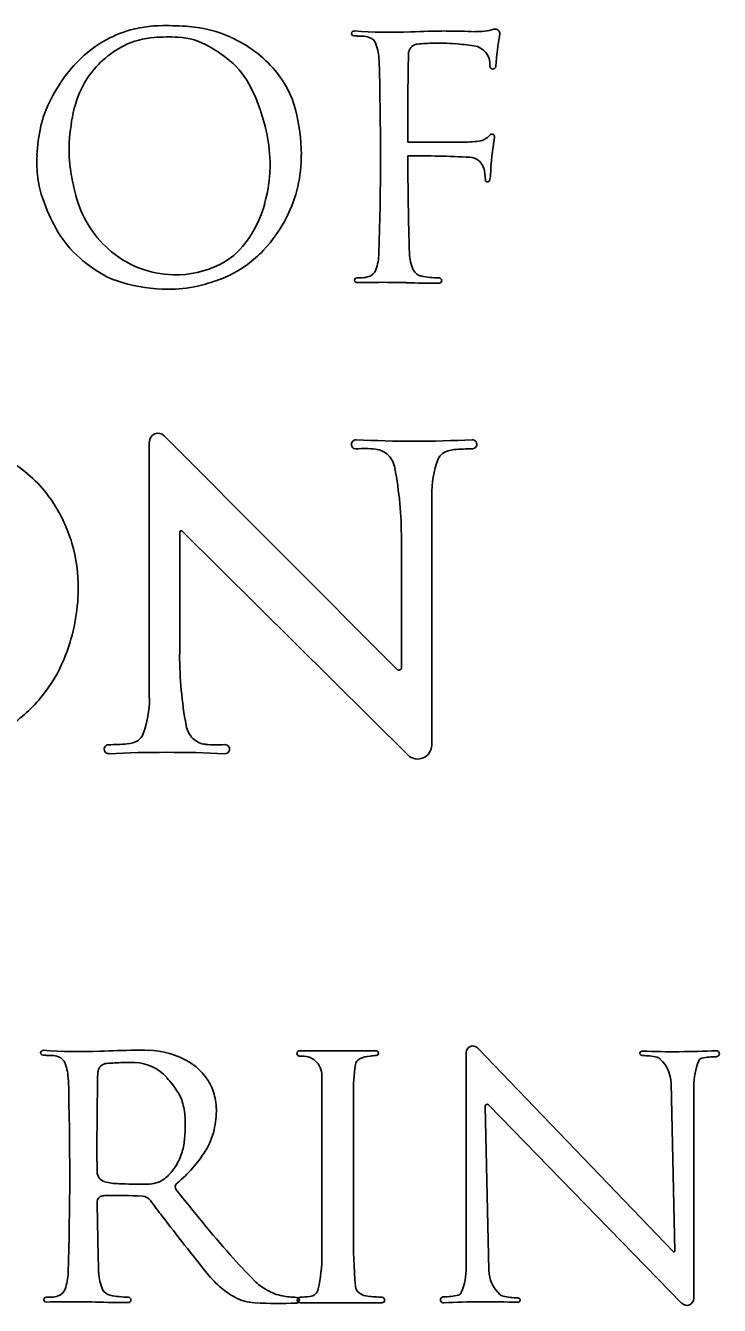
# Model space of a CAD drawing. Extents: x -21.1 to 50.3, y -4.9 to 22.1.
# Drawn here: x 29.75 to 30.389, y 5.895 to 7.074 of the extents above; entities that cross this region are included whole.
import ezdxf

# ---------------------------------------------------------------- set-up
doc = ezdxf.new("R2010")
doc.units = 0
doc.layers.add('SH_Text', color=7, linetype='Continuous')

msp = doc.modelspace()

# ---------------------------------------------------------------- linework, layer by layer
at = {"layer": 'SH_Text'}
for p, q in [((29.7678, 6.9948), (29.7678, 6.9948)), ((29.8638, 6.4549), (29.8638, 6.6907)), ((29.8776, 6.6964), (30.0924, 6.4811)), ((30.1241, 6.6412), (30.1241, 6.4114)), ((29.8918, 6.6074), (29.8918, 6.495)), ((30.1022, 6.4023), (29.8942, 6.6084)), ((30.0962, 6.4826), (30.0962, 6.6011)), ((30.0729, 6.1297), (30.0024, 6.1297)), ((30.156, 6.1281), (30.156, 5.9302)), ((30.3467, 5.9447), (30.1664, 6.1323)), ((30.0229, 6.1069), (30.0229, 5.941)), ((30.3448, 6.0998), (30.3482, 5.9454)), ((30.0519, 5.9627), (30.0519, 6.0897)), ((30.3657, 5.9014), (30.3657, 6.097)), ((30.1768, 5.9274), (30.1735, 6.0787)), ((30.1764, 6.0799), (30.3548, 5.8969)), ((29.8156, 6.0179), (29.8156, 6.0275)), ((29.8158, 5.9908), (29.8158, 5.9908)), ((29.7687, 5.8982), (29.7687, 5.8982)), ((30.0028, 5.8973), (30.0781, 5.8973))]:
    msp.add_line(p, q, dxfattribs=at)
for centre, radius, start, end in [((29.8746, 6.9677), 0.1064, 107.613, 135.2994), ((29.8764, 6.9621), 0.1123, 90.0889, 107.613), ((29.8767, 6.7628), 0.3116, 85.6243, 90.0889), ((29.8916, 6.9583), 0.1155, 65.7405, 85.6243), ((30.0524, 7.0671), 0.00228, 85.6429, 267.986), ((30.056, 7.1715), 0.1067, 267.986, 269.6056), ((30.0857, 7.5045), 0.4363, 265.6429, 272.4818), ((30.0542, 6.9036), 0.1612, 87.8585, 89.6056), ((30.0594, 7.043), 0.0217, 70.7604, 87.8585), ((30.1491, 6.0422), 1.0273, 90.6415, 92.4818), ((30.142, 6.6764), 0.393, 86.7596, 90.6415), ((30.1669, 7.1173), 0.0485, 266.7596, 287.419), ((30.1827, 7.067), 0.00418, 350.1932, 107.419), ((30.4848, 7.0148), 0.3024, 170.1932, 175.8069), ((29.8798, 6.9776), 0.0876, 116.7026, 147.5385), ((29.8729, 6.9913), 0.0723, 93.5922, 116.7026), ((29.8816, 6.8527), 0.2112, 87.6816, 93.5922), ((29.8876, 7.0013), 0.0624, 59.809, 87.6816), ((29.8467, 6.9311), 0.1436, 52.0865, 59.809), ((29.8915, 6.9579), 0.1159, 40.354, 65.7405), ((30.0632, 7.0539), 0.0102, 19.7623, 70.7604), ((30.0265, 7.0407), 0.0491, 1.7776, 19.7623), ((30.1118, 7.0484), 0.00901, 94.329, 166.7992), ((30.1378, 6.7054), 0.353, 91.9186, 94.329), ((30.1313, 6.8997), 0.1586, 84.8974, 91.9186), ((30.1014, 6.5646), 0.4951, 82.8496, 84.8974), ((30.1609, 7.039), 0.0169, 354.4676, 82.8496), ((29.9, 6.9426), 0.1421, 135.2994, 157.2066), ((29.8852, 6.9805), 0.0811, 29.7562, 52.0865), ((27.1195, 6.9561), 2.9574, 358.2224, 1.6678), ((33.9103, 6.973), 3.8083, 178.862, 180.092), ((30.1118, 7.0484), 0.00901, 166.7992, 178.862), ((29.911, 6.9745), 0.0903, 14.436, 40.354), ((30.1805, 7.0371), 0.00275, 174.4676, 355.814), ((29.8798, 6.9776), 0.0876, 147.5385, 165.5071), ((29.8539, 6.9626), 0.117, 20.2973, 29.7562), ((29.8459, 6.9639), 0.084, 158.442, 167.8164), ((29.9, 6.9426), 0.1421, 157.2066, 158.442), ((29.9642, 6.9575), 0.1744, 167.8795, 178.2857), ((29.9235, 6.9663), 0.1328, 165.5071, 167.8795), ((29.7516, 6.9248), 0.2262, 13.7527, 20.2973), ((29.8293, 6.9535), 0.1747, 0.6253, 14.436), ((29.9325, 6.9453), 0.1726, 167.8164, 176.8679), ((29.8402, 6.9465), 0.1349, 1.1426, 13.7527), ((30.166, 6.9828), 0.0149, 276.9085, 321.2725), ((30.1796, 6.9719), 0.0025, 349.4309, 141.2725), ((30.4087, 6.9292), 0.2305, 169.4309, 178.1882), ((29.9099, 6.9592), 0.1201, 178.2857, 190.5998), ((30.0008, 70.0267), 63.0599, 270.092005, 270.136322), ((30.1505, 7.1107), 0.1438, 270.1363, 276.9085), ((29.872, 6.9486), 0.1119, 176.8679, 187.4835), ((29.8409, 6.9465), 0.1342, 344.2873, 1.1426), ((29.8799, 6.9541), 0.124, 333.1433, 0.6253), ((33.9103, 6.973), 3.8083, 180.2792, 181.6334), ((30.1067, 5.8974), 1.057, 87.1452, 90.2477), ((30.1586, 6.9391), 0.014, 16.8614, 87.1452), ((30.0751, 6.9901), 0.2882, 190.5998, 194.5022), ((30.1374, 6.9327), 0.0362, 359.2549, 16.8614), ((30.162, 6.937), 0.0163, 340.6106, 358.1882), ((29.857, 6.9466), 0.0968, 187.4835, 199.5864), ((30.1755, 6.9322), 0.00196, 179.2549, 340.6106), ((29.9397, 6.976), 0.1846, 199.5864, 208.6065), ((29.8932, 6.943), 0.1003, 194.5022, 227.8932), ((29.8632, 6.9402), 0.1111, 323.2967, 344.2873), ((29.8653, 6.9355), 0.0999, 208.6065, 229.3453), ((29.8726, 6.9578), 0.1322, 316.7511, 333.1433), ((29.888, 6.9373), 0.0926, 227.8932, 268.7516), ((29.8998, 6.9129), 0.0654, 296.3448, 323.2967), ((29.8905, 6.9409), 0.1076, 306.2827, 316.7511), ((30.0264, 6.8659), 0.0491, 340.2377, 358.2224), ((30.142, 6.8655), 0.0384, 181.6334, 205.2525), ((29.8921, 6.9666), 0.141, 229.3453, 237.7571), ((29.888, 6.9367), 0.092, 268.7516, 296.3448), ((29.893, 6.9376), 0.1035, 289.5494, 306.2827), ((29.8617, 6.9185), 0.0841, 237.7571, 254.2366), ((30.0551, 6.8397), 0.00217, 90.3944, 271.2943), ((30.054, 7.0031), 0.1612, 270.3944, 272.1415), ((30.0592, 6.8637), 0.0217, 272.1415, 289.2396), ((30.063, 6.8528), 0.0102, 289.2396, 340.2377), ((30.1162, 6.8533), 0.00988, 205.2525, 258.54), ((30.1317, 6.9296), 0.0877, 258.54, 269.5198), ((30.1309, 6.8394), 0.00247, 269.9476, 89.5198), ((29.8836, 6.9961), 0.1647, 254.2366, 269.1033), ((29.8828, 6.9424), 0.111, 269.1033, 283.3048), ((29.8658, 7.0141), 0.1847, 283.3048, 289.5494), ((30.0807, 5.7061), 1.1317, 89.661, 91.2938), ((30.0847, 6.3766), 0.4612, 88.0337, 89.661), ((30.1318, 7.747), 0.9101, 268.0337, 269.9476), ((29.8719, 6.6907), 0.00808, 44.9226, 180), ((30.0543, 6.6885), 0.00418, 87.2578, 273.9158), ((30.108, 7.8086), 1.1172, 267.2578, 272.7422), ((30.1616, 6.6885), 0.00413, 270.2807, 92.7422), ((30.0621, 6.5742), 0.1104, 84.7112, 93.9158), ((30.0706, 6.6653), 0.0188, 44.6622, 84.7112), ((30.0679, 6.6627), 0.0226, 10.4886, 44.6622), ((30.1399, 6.6713), 0.0105, 121.0781, 160.0072), ((30.1466, 6.6602), 0.0235, 94.7322, 121.0781), ((30.1627, 6.4657), 0.2187, 90.2807, 94.7322), ((29.6695, 6.5648), 0.1267, 33.5981, 57.0392), ((29.7352, 6.6011), 0.361, 0, 10.4886), ((30.2229, 6.6412), 0.0988, 160.0072, 180), ((29.6598, 6.5584), 0.1382, 16.3589, 33.5981), ((29.8932, 6.6074), 0.00143, 45.2517, 180), ((29.654, 6.5567), 0.1443, 359.3686, 16.3589), ((29.624, 6.557), 0.1743, 338.9088, 359.3686), ((29.6539, 6.5455), 0.1423, 323.6649, 338.9088), ((30.2527, 6.495), 0.361, 180, 190.4886), ((30.094, 6.4826), 0.0022, 224.9226, 0), ((29.658, 6.5425), 0.1372, 305.7618, 323.6649), ((29.7651, 6.4549), 0.0988, 340.0072, 0), ((29.92, 6.4334), 0.0226, 190.4886, 224.6622), ((29.848, 6.4247), 0.0105, 301.0781, 340.0072), ((29.9173, 6.4308), 0.0188, 224.6622, 264.7112), ((29.8263, 6.4076), 0.00413, 90.2807, 272.7422), ((29.8252, 6.6304), 0.2187, 270.2807, 274.7322), ((29.8799, 5.2875), 1.1172, 87.2578, 92.7422), ((29.8413, 6.4358), 0.0235, 274.7322, 301.0781), ((29.9258, 6.5219), 0.1104, 264.7112, 273.9158), ((29.9336, 6.4076), 0.00418, 267.2578, 93.9158), ((30.1112, 6.4114), 0.0129, 225.2517, 0), ((30.162, 6.1281), 0.00603, 43.8796, 180), ((29.7659, 6.1278), 0.00228, 85.6429, 267.986), ((29.7695, 6.2322), 0.1067, 267.986, 269.6056), ((29.7992, 6.5652), 0.4363, 265.6429, 272.4818), ((29.7677, 5.9642), 0.1612, 87.8585, 89.6056), ((29.7729, 6.1036), 0.0217, 70.7604, 87.8585), ((29.7767, 6.1145), 0.0102, 19.7623, 70.7604), ((29.8626, 5.1029), 1.0273, 90.6415, 92.4818), ((29.8555, 5.7371), 0.393, 88.9596, 90.6415), ((29.8612, 6.0533), 0.0768, 59.0124, 88.9596), ((30.0024, 6.1272), 0.00249, 90, 277.32), ((30.005, 6.1069), 0.0179, 0, 97.32), ((30.0609, 6.1157), 0.00718, 114.8736, 172.0456), ((30.0703, 6.0953), 0.0297, 95.8947, 114.8736), ((30.0892, 5.9125), 0.2134, 94.3316, 95.8947), ((30.0729, 6.1275), 0.0022, 274.3316, 90), ((30.3181, 6.1273), 0.00205, 88.0144, 271.2216), ((30.3193, 6.0719), 0.0533, 76.384, 91.2216), ((30.347, 6.9601), 0.8313, 268.0144, 272.7235), ((30.3303, 6.1172), 0.00669, 47.2331, 76.384), ((30.3135, 6.0991), 0.0313, 1.2424, 47.2331), ((30.3741, 6.1188), 0.00413, 102.9109, 157.8419), ((30.3857, 6.068), 0.0562, 89.1136, 102.9109), ((30.3866, 6.127), 0.00275, 269.1136, 92.7235), ((29.74, 6.1014), 0.0491, 1.7776, 19.7623), ((33.6238, 6.0336), 3.8083, 178.862, 180.092), ((29.8253, 6.1091), 0.00901, 166.7992, 178.862), ((29.8253, 6.1091), 0.00901, 94.329, 166.7992), ((29.8513, 5.766), 0.353, 91.9186, 94.329), ((29.8448, 5.9604), 0.1586, 87.9458, 91.9186), ((29.849, 6.0776), 0.0413, 41.4498, 87.9458), ((29.8741, 6.0748), 0.0517, 36.4904, 59.0124), ((30.2469, 6.0897), 0.195, 172.0456, 180), ((30.4276, 6.097), 0.0619, 157.8419, 180), ((26.833, 6.0168), 2.9574, 358.2224, 1.6678), ((29.7956, 6.0304), 0.1125, 33.1566, 41.4498), ((29.8752, 6.0756), 0.0504, 18.3247, 36.4904), ((29.858, 6.0712), 0.038, 12.4025, 33.1566), ((29.8752, 6.0756), 0.0503, 0.8515, 18.3247), ((29.8209, 6.063), 0.076, 0.6715, 12.4025), ((29.8448, 6.0752), 0.0808, 346.8148, 0.8515), ((30.1752, 6.0787), 0.0017, 44.2691, 181.2424), ((29.743, 6.0621), 0.1539, 355.1956, 0.6715), ((29.8601, 6.0716), 0.0651, 328.0114, 346.8148), ((29.83, 6.0548), 0.0666, 344.0376, 355.1956), ((29.8448, 6.0506), 0.0512, 327.7207, 344.0376), ((29.8139, 6.1005), 0.1196, 309.1113, 328.0114), ((29.8249, 6.018), 0.00923, 180.1856, 255.4509), ((29.8462, 6.0497), 0.0495, 313.7308, 327.7207), ((29.8377, 6.0676), 0.0605, 255.4509, 268.1519), ((29.8623, 6.8284), 0.8217, 268.1519, 269.8456), ((29.8602, 6.0474), 0.0407, 269.8456, 280.9677), ((29.8632, 6.032), 0.025, 280.9677, 313.7308), ((29.892, 6.0043), 0.00435, 129.1113, 218.1225), ((29.821, 5.9908), 0.00518, 96.1813, 180.644), ((29.8236, 5.9668), 0.0294, 91.4758, 96.1813), ((29.8338, 5.5723), 0.424, 86.8098, 91.4758), ((29.8568, 5.9857), 0.00998, 36.3661, 86.8098), ((30.568, 6.5093), 0.8732, 216.3661, 217.5467), ((31.0086, 6.8805), 1.4237, 218.1225, 221.2578), ((33.6238, 6.0336), 3.8083, 180.6446, 181.6334), ((32.3751, 7.8983), 3.1524, 217.5467, 218.7682), ((30.6957, 5.9627), 0.6438, 180, 184.4616), ((30.3473, 5.9453), 0.00087, 223.8796, 1.2424), ((30.2876, 6.248), 0.4645, 221.2578, 225.3035), ((29.8788, 5.941), 0.1441, 347.6428, 360), ((29.7399, 5.9266), 0.0491, 340.2377, 358.2224), ((29.8555, 5.9262), 0.0384, 181.6334, 205.2525), ((29.995, 5.9869), 0.0998, 218.7682, 229.3302), ((30.0941, 5.9302), 0.0619, 337.8419, 0), ((30.2081, 5.9281), 0.0313, 181.2424, 227.2331), ((29.7765, 5.9134), 0.0102, 289.2396, 340.2377), ((29.8297, 5.914), 0.00988, 205.2525, 258.54), ((29.9733, 5.9616), 0.0664, 229.3302, 242.6024), ((30.0004, 5.9578), 0.0563, 225.3035, 240.2632), ((29.9955, 5.9492), 0.0463, 240.2632, 258.7004), ((30.0108, 5.9121), 0.00897, 275.8469, 347.6428), ((30.0625, 5.9133), 0.00863, 184.4616, 238.9441), ((29.7686, 5.9003), 0.00217, 90.3944, 271.2938), ((29.7675, 6.0637), 0.1612, 270.3944, 272.1415), ((29.7942, 4.7667), 1.1317, 89.661, 91.2938), ((29.7727, 5.9243), 0.0217, 272.1415, 289.2396), ((29.7982, 5.4372), 0.4612, 88.0337, 89.661), ((29.8453, 6.8077), 0.9101, 268.0337, 269.9476), ((29.8452, 5.9903), 0.0877, 258.54, 269.5198), ((29.8444, 5.9001), 0.00247, 269.9476, 89.5198), ((29.9639, 5.9435), 0.0462, 242.6024, 266.5374), ((29.9827, 6.2535), 0.3567, 266.5374, 272.7345), ((30.001, 5.9771), 0.0747, 258.7004, 268.9258), ((29.9996, 5.8998), 0.00255, 272.7345, 88.9258), ((30.0028, 5.9), 0.00264, 91.3892, 270), ((30, 6.0179), 0.1153, 271.3892, 275.8469), ((30.067, 5.9208), 0.0174, 238.9441, 264.1674), ((30.0866, 6.1127), 0.2103, 264.1674, 267.7015), ((30.0781, 5.9), 0.00262, 270, 87.7015), ((30.135, 5.9002), 0.00275, 89.1136, 272.7235), ((30.136, 5.9592), 0.0562, 269.1136, 282.9109), ((30.1747, 5.0671), 0.8313, 88.0144, 92.7235), ((30.1476, 5.9084), 0.00413, 282.9109, 337.8419), ((30.1914, 5.91), 0.00669, 227.2331, 256.384), ((30.2024, 5.9553), 0.0533, 256.384, 271.2216), ((30.2035, 5.8999), 0.00205, 268.0144, 91.2216), ((30.3593, 5.9014), 0.00635, 224.2691, 0)]:
    msp.add_arc(centre, radius, start, end, dxfattribs=at)

doc.saveas('drawing.dxf')
